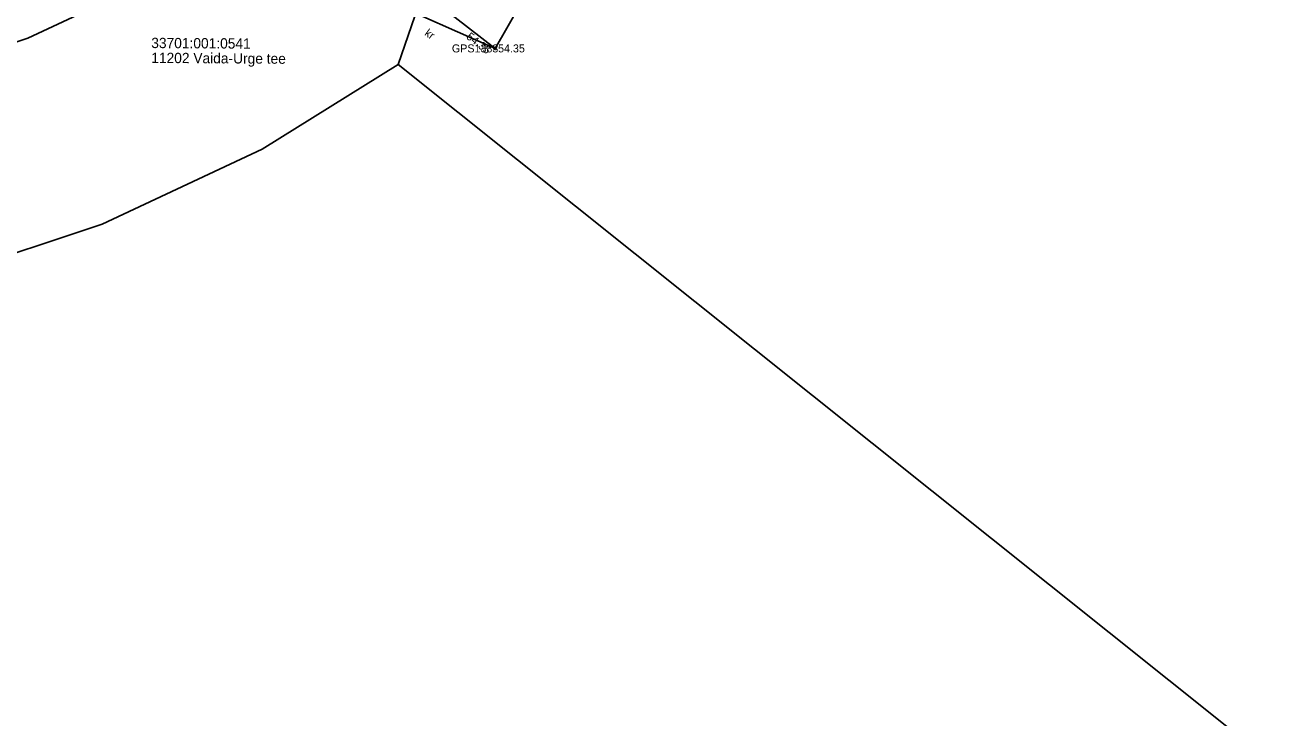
# Model space of a CAD drawing. Extents: x 551623 to 559850, y 6561220 to 6567135.
# Drawn here: x 555087 to 555196.6, y 6564915.8 to 6564976.4 of the extents above; entities that cross this region are included whole.
import ezdxf

# ---------------------------------------------------------------- set-up
doc = ezdxf.new("R2010")
doc.units = 0
for name, color, linetype in [('KORGUS-EH2000', 7, 'Continuous'), ('MOOTKORG-EH2000', 7, 'Continuous'), ('MOOTMPUNKT', 7, 'Continuous'), ('MOOTNR', 7, 'Continuous'), ('MOOTPIIR', 7, 'Continuous'), ('PIIR', 7, 'Continuous'), ('TEE', 7, 'Continuous')]:
    doc.layers.add(name, color=color, linetype=linetype)

msp = doc.modelspace()

# ---------------------------------------------------------------- linework, layer by layer
at = {"layer": 'KORGUS-EH2000'}
msp.add_circle((555128.16, 6564974.35), 0.1, dxfattribs=at)
at = {"layer": 'MOOTMPUNKT'}
msp.add_circle((555128.16, 6564974.35), 0.1, dxfattribs=at)
at = {"layer": 'MOOTPIIR'}
msp.add_lwpolyline([(555142.27, 6565107.51), (555136.77, 6565086.76), (555131.21, 6565064.98), (555128.39, 6565056.62), (555119.76, 6565026.04), (555115.39, 6565012.5), (555109.89, 6564994.45), (555103.31, 6564985.64), (555107.27, 6564983.14), (555108.26, 6564982.26), (555115, 6564980.21), (555128.16, 6564974.35), (555131.46, 6564980.12), (555132.34, 6564987.71), (555130.63, 6564989.25), (555127.53, 6564990.41), (555124.13, 6564996.67), (555128.45, 6565009.12), (555131.98, 6565022.77), (555137.23, 6565043.21), (555142.09, 6565062.04), (555147.46, 6565082.98), (555153.12, 6565104.46)], dxfattribs=at)
at = {"layer": 'PIIR'}
for points in [[(555171.91, 6565394.64), (555191.35, 6565341.19), (555195.08, 6565294.61), (555195.28, 6565271.63), (555191.64, 6565237.48), (555173.84, 6565168.77), (555173.21, 6565166.35), (555172.58, 6565163.93), (555140.74, 6565041.04), (555133.32, 6565012.53), (555119.68, 6564972.95), (555107.79, 6564965.53), (555093.78, 6564958.98), (555080.97, 6564954.71), (555007.97, 6564939.78), (554928.66, 6564923.99)], [(554924.73, 6564941.05), (555076.32, 6564971.61), (555087.28, 6564975.26), (555098.22, 6564980.37), (555106.03, 6564987.06), (555108.27, 6564991.27), (555117.14, 6565008.97), (555172.7, 6565220.76), (555176.93, 6565240.09), (555179.22, 6565254.85), (555180.41, 6565269.99), (555180.8, 6565287.7), (555180.26, 6565306.43), (555178.11, 6565321.18), (555176.49, 6565331.05), (555172.72, 6565345.23), (555166.64, 6565360.5)]]:
    msp.add_lwpolyline(points, dxfattribs=at)
msp.add_lwpolyline([(555133.32, 6565012.53), (555140.74, 6565041.04), (555273.43, 6565013.07), (555284.62, 6565010.72), (555297.89, 6564966.44), (555301.69, 6564959.19), (555306.58, 6564943.93), (555307.03, 6564911.6), (555298.7, 6564900.74), (555277.82, 6564886.76), (555261.15, 6564866.11), (555259.68, 6564861.14), (555249.29, 6564869.43), (555119.68, 6564972.95)], close=True, dxfattribs=at)
at = {"layer": 'TEE'}
msp.add_lwpolyline([(555128.16, 6564974.35), (555122.34, 6564978.89), (555120.23, 6564981.53), (555119.42, 6564984.34), (555119.47, 6564986.79)], dxfattribs=at)

# ---------------------------------------------------------------- texts
at = {"layer": 'KORGUS-EH2000'}
msp.add_text(' 54.35', height=0.7, rotation=321.9911, dxfattribs=at).set_placement((555125.38, 6564975.42))
at = {"layer": 'MOOTKORG-EH2000'}
msp.add_text(' 54.35', height=0.7, dxfattribs=at).set_placement((555128.16, 6564974))
at = {"layer": 'MOOTNR'}
msp.add_text('GPS1383 ', height=0.7, dxfattribs=at).set_placement((555124.38, 6564974))
at = {"layer": 'PIIR'}
for s, p in [('33701:001:0541', (555098.08, 6564974.38)), ('11202 Vaida-Urge tee', (555098.08, 6564973.08))]:
    msp.add_text(s, height=0.9, rotation=359.6284, dxfattribs=at).set_placement(p)
at = {"layer": 'TEE'}
msp.add_text('kr', height=0.7, rotation=323.982, dxfattribs=at).set_placement((555121.93, 6564975.55))

doc.saveas('drawing.dxf')
